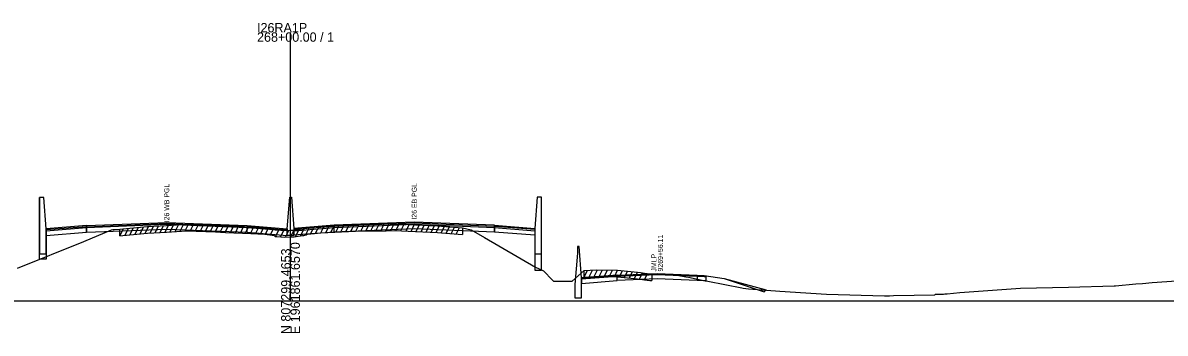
# Model space of a CAD drawing. Extents: x 1017 to 19997, y -1947 to 50737.
# Drawn here: x 10520 to 10861.4, y 17990.3 to 18083 of the extents above; entities that cross this region are included whole.
import ezdxf

# ---------------------------------------------------------------- set-up
doc = ezdxf.new("R2010")
doc.units = 0
for name, color, linetype in [('RD_GPK_XS_Cell', 7, 'Continuous'), ('RD_XS_Base', 7, 'Continuous'), ('RD_XS_ExGround', 7, 'Continuous'), ('RD_XS_ExPaveRet', 7, 'Continuous'), ('RD_XS_Greenside', 7, 'Continuous'), ('RD_XS_MedBWall', 7, 'Continuous'), ('RD_XS_Pave', 7, 'Continuous'), ('RD_XS_PaveOvlay', 7, 'Continuous'), ('RD_XS_TieSlope', 7, 'Continuous'), ('RD_XS_TX_Notes', 7, 'Continuous')]:
    doc.layers.add(name, color=color, linetype=linetype)

msp = doc.modelspace()

# ---------------------------------------------------------------- linework, layer by layer
at = {"layer": 'RD_GPK_XS_Cell'}
for p, q in [((10600, 18000), (10600, 18080.16)), ((10000, 18000), (10600, 18000)), ((10600, 18000), (11200, 18000))]:
    msp.add_line(p, q, dxfattribs=at)
at = {"layer": 'RD_XS_Base'}
for points in [[(10539, 18021.77), (10527, 18020.81)], [(10527, 18020.81), (10527, 18019.47)], [(10527, 18019.47), (10539, 18020.43)], [(10539, 18020.43), (10539, 18021.77)], [(10539.05, 18020.43), (10539, 18020.43)], [(10539.05, 18021.77), (10539.05, 18020.43)], [(10539.05, 18020.43), (10563, 18021.4), (10587, 18020.43)], [(10587, 18020.43), (10587, 18021.77)], [(10599, 18020.83), (10587, 18021.77)], [(10587, 18020.43), (10599, 18019.49)], [(10599, 18019.49), (10599, 18020.83)], [(10601, 18019.57), (10601, 18020.91)], [(10613, 18020.52), (10601, 18019.57)], [(10613, 18020.52), (10613, 18021.86)], [(10660.95, 18020.52), (10637, 18021.48), (10613, 18020.52)], [(10660.95, 18020.52), (10660.95, 18021.86)], [(10661, 18020.52), (10660.95, 18020.52)], [(10661, 18021.86), (10661, 18020.52)], [(10661, 18021.85), (10673, 18020.89)], [(10661, 18020.51), (10661, 18021.85)], [(10673, 18019.55), (10661, 18020.51)], [(10673, 18020.89), (10673, 18019.55)], [(10697.59, 18007.35), (10687, 18006.51)], [(10687, 18006.51), (10687, 18005.17)], [(10697.59, 18007.35), (10709.59, 18007.82), (10721.59, 18007.34)], [(10697.59, 18006.02), (10697.59, 18007.35)], [(10721.59, 18006.03), (10709.59, 18006.49), (10697.59, 18006.02)], [(10721.59, 18007.34), (10721.59, 18006.03)], [(10721.59, 18007.34), (10723.59, 18007.26), (10724.09, 18007.24)], [(10724.09, 18007.24), (10724.09, 18005.9)], [(10687, 18005.17), (10697.59, 18006.02)], [(10724.09, 18005.9), (10721.59, 18006.03)]]:
    msp.add_lwpolyline(points, dxfattribs=at)
at = {"layer": 'RD_XS_ExGround'}
msp.add_lwpolyline([(10518.39, 18009.75), (10538.27, 18017.65), (10546.49, 18021.2), (10546.9, 18021.24), (10547.26, 18021.26), (10549.02, 18021.37), (10549.92, 18021.45), (10557.23, 18022.15), (10562.93, 18022.5), (10568.91, 18022.86), (10577.62, 18022.53), (10580.59, 18022.42), (10588.1, 18022.08), (10592.28, 18021.89), (10594.53, 18021.62), (10595, 18021.57), (10595.44, 18021.19), (10595.91, 18021.15), (10598.22, 18020.94), (10600.17, 18021.04), (10601.06, 18021.11), (10603.62, 18021.44), (10604.02, 18021.49), (10604.3, 18021.57), (10604.66, 18021.63), (10604.98, 18021.84), (10607.16, 18022.12), (10609.03, 18022.23), (10619.39, 18022.76), (10628.58, 18022.92), (10631.21, 18022.95), (10635.18, 18022.76), (10643.9, 18022.33), (10650.1, 18021.85), (10651.38, 18021.75), (10654.04, 18021.22), (10657.95, 18018.93), (10673.18, 18009.99), (10675.58, 18008.91), (10678.27, 18006.16), (10678.6, 18005.81), (10681.36, 18005.81), (10684.17, 18005.8), (10687.79, 18009.06), (10691.38, 18009.21), (10697.69, 18009.14), (10703.67, 18008.57), (10704.58, 18008.39), (10705.81, 18008.2), (10707.35, 18008), (10711.37, 18007.91), (10715.6, 18007.58), (10718.16, 18007.15), (10718.92, 18007.03), (10723.94, 18005.97), (10724.73, 18005.86), (10734.93, 18003.83), (10735.25, 18003.74), (10736.9, 18003.58), (10746.23, 18002.8), (10760.22, 18001.95), (10777.57, 18001.49), (10778.68, 18001.48), (10779.07, 18001.49), (10780.22, 18001.51), (10792.59, 18001.71), (10792.71, 18001.91), (10793.45, 18001.94), (10794.22, 18001.95), (10794.71, 18001.96), (10795.14, 18001.99), (10795.53, 18002.01), (10795.91, 18002.02), (10796.3, 18002.02), (10800.1, 18002.41), (10818.21, 18003.72), (10832.57, 18004.06), (10846.2, 18004.45), (10846.59, 18004.46), (10852.64, 18005.07), (10854.63, 18005.12), (10857.49, 18005.46), (10901.03, 18008.47)], dxfattribs=at)
at = {"layer": 'RD_XS_ExPaveRet'}
for p, q in [((10549.02, 18019.37), (10550.07, 18021.47)), ((10549.02, 18019.37), (10549.02, 18021.37)), ((10549.92, 18019.45), (10557.23, 18020.15)), ((10550.52, 18019.51), (10551.57, 18021.61)), ((10552.02, 18019.65), (10553.07, 18021.75)), ((10553.52, 18019.8), (10554.57, 18021.9)), ((10555.02, 18019.94), (10556.07, 18022.04)), ((10556.52, 18020.08), (10557.56, 18022.17)), ((10557.23, 18020.15), (10562.93, 18020.5)), ((10558.02, 18020.2), (10559.05, 18022.26)), ((10559.52, 18020.29), (10560.55, 18022.35)), ((10561.02, 18020.38), (10562.05, 18022.44)), ((10562.52, 18020.47), (10563.55, 18022.53)), ((10562.93, 18020.5), (10568.91, 18020.86)), ((10564.02, 18020.56), (10565.05, 18022.62)), ((10565.52, 18020.65), (10566.55, 18022.71)), ((10567.02, 18020.74), (10568.05, 18022.8)), ((10568.52, 18020.83), (10569.52, 18022.83)), ((10568.91, 18020.86), (10577.62, 18020.53)), ((10570.02, 18020.81), (10571, 18022.78)), ((10571.52, 18020.76), (10572.5, 18022.72)), ((10573.02, 18020.7), (10574, 18022.67)), ((10574.52, 18020.65), (10575.5, 18022.61)), ((10576.02, 18020.59), (10577, 18022.55)), ((10577.52, 18020.53), (10578.5, 18022.5)), ((10577.62, 18020.53), (10580.59, 18020.42)), ((10579.02, 18020.48), (10580, 18022.44)), ((10580.52, 18020.43), (10581.49, 18022.38)), ((10580.59, 18020.42), (10588.1, 18020.08)), ((10582.02, 18020.36), (10582.99, 18022.31)), ((10583.52, 18020.29), (10584.49, 18022.24)), ((10585.02, 18020.22), (10585.99, 18022.17)), ((10586.52, 18020.15), (10587.49, 18022.11)), ((10588.02, 18020.08), (10588.99, 18022.04)), ((10589.52, 18020.02), (10590.49, 18021.97)), ((10591.02, 18019.95), (10591.99, 18021.91)), ((10592.52, 18019.86), (10593.46, 18021.75)), ((10594.02, 18019.69), (10594.96, 18021.57)), ((10595.52, 18019.18), (10596.47, 18021.1)), ((10597.02, 18019.05), (10597.97, 18020.96)), ((10598.52, 18018.95), (10599.54, 18021.01)), ((10600.02, 18019.03), (10601.05, 18021.11)), ((10601.52, 18019.17), (10602.58, 18021.31)), ((10603.02, 18019.37), (10604.09, 18021.51)), ((10604.52, 18019.6), (10605.68, 18021.93)), ((10606.02, 18019.97), (10607.08, 18022.11)), ((10607.16, 18020.12), (10609.03, 18020.23)), ((10607.52, 18020.14), (10608.54, 18022.2)), ((10609.02, 18020.23), (10610.04, 18022.28)), ((10609.03, 18020.23), (10619.39, 18020.76)), ((10610.52, 18020.3), (10611.54, 18022.35)), ((10612.02, 18020.38), (10613.04, 18022.43)), ((10613.52, 18020.46), (10614.54, 18022.51)), ((10615.02, 18020.53), (10616.04, 18022.59)), ((10616.52, 18020.61), (10617.54, 18022.66)), ((10618.02, 18020.69), (10619.04, 18022.74)), ((10619.39, 18020.76), (10628.58, 18020.92)), ((10619.52, 18020.76), (10620.52, 18022.78)), ((10621.02, 18020.79), (10622.02, 18022.8)), ((10622.52, 18020.81), (10623.52, 18022.83)), ((10624.02, 18020.84), (10625.02, 18022.86)), ((10625.52, 18020.86), (10626.52, 18022.88)), ((10627.02, 18020.89), (10628.02, 18022.91)), ((10628.52, 18020.92), (10629.52, 18022.93)), ((10628.58, 18020.92), (10631.21, 18020.95)), ((10630.02, 18020.94), (10631.02, 18022.95)), ((10631.21, 18020.95), (10635.18, 18020.76)), ((10631.52, 18020.94), (10632.49, 18022.89)), ((10633.02, 18020.87), (10633.99, 18022.82)), ((10634.52, 18020.79), (10635.49, 18022.75)), ((10635.18, 18020.76), (10643.9, 18020.33)), ((10636.02, 18020.72), (10636.99, 18022.67)), ((10637.52, 18020.65), (10638.49, 18022.6)), ((10639.02, 18020.57), (10639.99, 18022.53)), ((10640.52, 18020.5), (10641.49, 18022.45)), ((10642.02, 18020.43), (10642.99, 18022.38)), ((10643.52, 18020.35), (10644.48, 18022.29)), ((10643.9, 18020.33), (10650.1, 18019.85)), ((10645.02, 18020.25), (10645.98, 18022.17)), ((10646.52, 18020.13), (10647.48, 18022.06)), ((10648.02, 18020.01), (10648.98, 18021.94)), ((10649.52, 18019.9), (10650.48, 18021.82)), ((10651.38, 18021.75), (10651.38, 18019.75)), ((10549.02, 18019.37), (10549.92, 18019.45)), ((10588.1, 18020.08), (10592.28, 18019.89)), ((10592.28, 18019.89), (10594.53, 18019.62)), ((10594.53, 18019.62), (10595, 18019.57)), ((10595, 18019.57), (10595.44, 18019.19)), ((10595.44, 18019.19), (10595.91, 18019.15)), ((10595.91, 18019.15), (10598.22, 18018.94)), ((10598.22, 18018.94), (10600.17, 18019.04)), ((10600.17, 18019.04), (10601.06, 18019.11)), ((10601.06, 18019.11), (10603.62, 18019.44)), ((10603.62, 18019.44), (10604.02, 18019.49)), ((10604.02, 18019.49), (10604.3, 18019.57)), ((10604.3, 18019.57), (10604.66, 18019.63)), ((10604.66, 18019.63), (10604.98, 18019.84)), ((10604.98, 18019.84), (10607.16, 18020.12)), ((10650.1, 18019.85), (10651.38, 18019.75)), ((10687.79, 18007.06), (10688.81, 18009.1)), ((10687.79, 18007.06), (10687.79, 18009.06)), ((10687.79, 18007.06), (10691.38, 18007.21)), ((10689.29, 18007.12), (10690.31, 18009.16)), ((10690.79, 18007.18), (10691.8, 18009.2)), ((10691.38, 18007.21), (10697.69, 18007.14)), ((10692.29, 18007.2), (10693.28, 18009.19)), ((10693.79, 18007.18), (10694.78, 18009.17)), ((10695.29, 18007.17), (10696.28, 18009.16)), ((10696.79, 18007.15), (10697.78, 18009.13)), ((10697.69, 18007.14), (10703.67, 18006.57)), ((10698.29, 18007.09), (10699.24, 18008.99)), ((10699.79, 18006.94), (10700.74, 18008.85)), ((10701.29, 18006.8), (10702.24, 18008.7)), ((10702.79, 18006.65), (10703.74, 18008.55)), ((10703.67, 18006.57), (10704.58, 18006.39)), ((10704.29, 18006.44), (10705.21, 18008.29)), ((10705.79, 18006.2), (10706.73, 18008.08)), ((10707.96, 18007.99), (10707.96, 18005.99)), ((10704.58, 18006.39), (10705.81, 18006.2)), ((10705.81, 18006.2), (10707.35, 18006)), ((10707.35, 18006), (10707.96, 18005.99))]:
    msp.add_line(p, q, dxfattribs=at)
at = {"layer": 'RD_XS_Greenside'}
for points in [[(10723.59, 18007.57), (10729.59, 18006.61)], [(10729.59, 18006.61), (10741.59, 18002.61)], [(10729.59, 18006.61), (10742.21, 18003.23)]]:
    msp.add_lwpolyline(points, dxfattribs=at)
at = {"layer": 'RD_XS_MedBWall'}
for points in [[(10527, 18021.49), (10526.25, 18030.83), (10525, 18030.83)], [(10525, 18030.83), (10525, 18014)], [(10525, 18012.37), (10525, 18030.83)], [(10599, 18021.49), (10599.75, 18030.91), (10600.25, 18030.91), (10601, 18021.57)], [(10675, 18030.91), (10673.75, 18030.91), (10673, 18021.57)], [(10675, 18014), (10675, 18030.91)], [(10675, 18009.17), (10675, 18030.91)], [(10527, 18014), (10527, 18021.49)], [(10527, 18021.49), (10527, 18012.37)], [(10599, 18019.49), (10599, 18021.49)], [(10601, 18021.57), (10601, 18019.49)], [(10673, 18021.57), (10673, 18014)], [(10673, 18021.57), (10673, 18009.17)], [(10601, 18019.49), (10599, 18019.49)], [(10525, 18014), (10527, 18014)], [(10673, 18014), (10675, 18014)], [(10685.75, 18014.16), (10685, 18004.82)], [(10687, 18006.82), (10686.25, 18016.16), (10685.75, 18016.16)], [(10685.75, 18016.16), (10685.75, 18014.16)], [(10527, 18012.37), (10525, 18012.37)], [(10673, 18009.17), (10675, 18009.17)], [(10687, 18000.82), (10687, 18006.82)], [(10685, 18004.82), (10685, 18000.82)], [(10685, 18000.82), (10687, 18000.82)]]:
    msp.add_lwpolyline(points, dxfattribs=at)
at = {"layer": 'RD_XS_Pave'}
for points in [[(10539, 18022.11), (10527, 18021.15)], [(10527, 18021.15), (10527, 18020.81)], [(10539, 18021.77), (10539, 18022.11)], [(10539.05, 18021.77), (10539, 18021.77)], [(10539.05, 18022.11), (10563, 18023.07), (10587, 18022.11)], [(10587, 18021.77), (10563, 18022.74), (10539.05, 18021.77)], [(10539.05, 18021.77), (10539.05, 18022.11)], [(10587, 18022.11), (10587, 18021.77)], [(10587, 18022.11), (10599, 18021.17)], [(10599, 18021.17), (10599, 18020.83)], [(10613, 18022.2), (10601, 18021.25)], [(10601, 18020.91), (10613, 18021.86)], [(10601, 18021.25), (10601, 18020.91)], [(10660.95, 18022.2), (10637, 18023.16), (10613, 18022.2)], [(10613, 18021.86), (10637, 18022.82), (10660.95, 18021.86)], [(10613, 18022.2), (10613, 18021.86)], [(10660.95, 18021.86), (10660.95, 18022.2)], [(10660.95, 18022.2), (10661, 18022.2)], [(10661, 18021.86), (10660.95, 18021.86)], [(10661, 18022.2), (10661, 18021.86)], [(10661, 18021.85), (10661, 18022.19)], [(10673, 18021.23), (10673, 18020.89)]]:
    msp.add_lwpolyline(points, dxfattribs=at)
at = {"layer": 'RD_XS_PaveOvlay'}
for points in [[(10539, 18022.45), (10527, 18021.49)], [(10527, 18021.49), (10527, 18021.15)], [(10539.05, 18022.45), (10539, 18022.45)], [(10539, 18022.45), (10539, 18022.11)], [(10539, 18022.11), (10539.05, 18022.11)], [(10539.05, 18022.45), (10563, 18023.41), (10587, 18022.45)], [(10539.05, 18022.11), (10539.05, 18022.45)], [(10587, 18022.45), (10587, 18022.11)], [(10587, 18022.45), (10599, 18021.49)], [(10599, 18021.49), (10599, 18021.17)], [(10613, 18022.53), (10601, 18021.57)], [(10601, 18021.57), (10601, 18021.25)], [(10660.95, 18022.53), (10637, 18023.49), (10613, 18022.53)], [(10613, 18022.53), (10613, 18022.2)], [(10660.95, 18022.2), (10660.95, 18022.53)], [(10660.95, 18022.53), (10661, 18022.53)], [(10661, 18022.53), (10661, 18022.2)], [(10661, 18022.53), (10673, 18021.57)], [(10661, 18022.19), (10661, 18022.53)], [(10673, 18021.23), (10661, 18022.19)], [(10673, 18021.57), (10673, 18021.23)], [(10697.59, 18007.67), (10687, 18006.82)], [(10687, 18006.51), (10697.59, 18007.35)], [(10687, 18006.82), (10687, 18006.51)], [(10697.59, 18007.67), (10709.59, 18008.14), (10721.59, 18007.66)], [(10721.59, 18007.34), (10709.59, 18007.82), (10697.59, 18007.35)], [(10697.59, 18007.35), (10697.59, 18007.67)], [(10721.59, 18007.66), (10721.59, 18007.34)], [(10721.59, 18007.66), (10723.59, 18007.57)], [(10723.59, 18007.26), (10721.59, 18007.34)], [(10723.59, 18007.57), (10723.59, 18007.26)]]:
    msp.add_lwpolyline(points, dxfattribs=at)
at = {"layer": 'RD_XS_TieSlope'}
msp.add_lwpolyline([(10741.59, 18002.61), (10742.21, 18003.23)], dxfattribs=at)

# ---------------------------------------------------------------- texts
at = {"layer": 'RD_GPK_XS_Cell'}
for s, p in [('I26RA1P', (10590, 18080.16)), ('268+00.00 / 1', (10590, 18077.36))]:
    msp.add_text(s, height=2.8, dxfattribs=at).set_placement(p)
for s, p in [('E 1961861.6570', (10602.8, 17990)), ('N 807299.4653', (10600, 17990))]:
    msp.add_text(s, height=2.8, rotation=90, dxfattribs=at).set_placement(p)
at = {"layer": 'RD_XS_TX_Notes'}
for s, p in [('I26 WB PGL', (10563.75, 18023.41)), ('I26 EB PGL', (10637.75, 18024.22)), (' 9269+56.11', (10711.31, 18008.14)), (' JMLP', (10709.36, 18008.14))]:
    msp.add_text(s, height=1.5, rotation=90, dxfattribs=at).set_placement(p)

doc.saveas('drawing.dxf')
